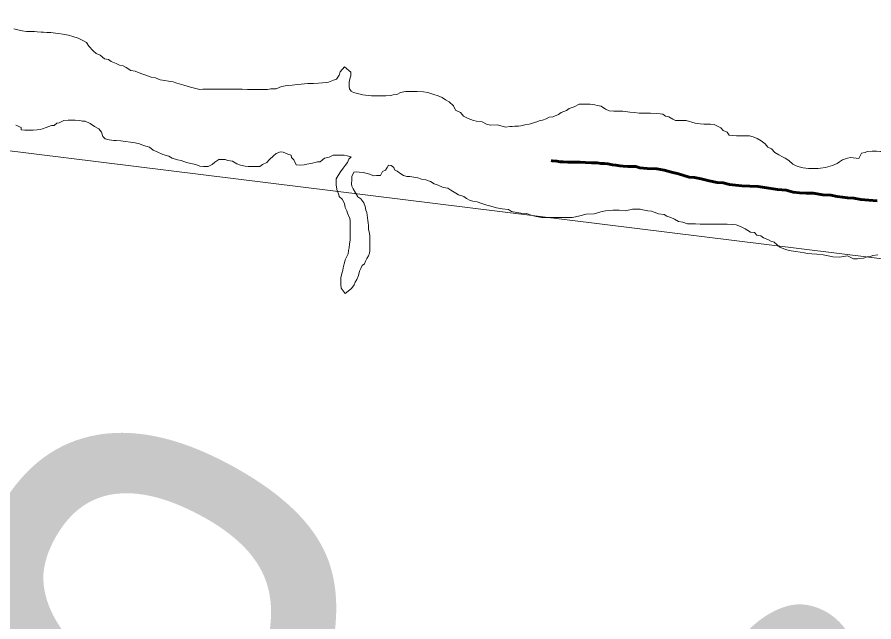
# Model space of a CAD drawing. Extents: x 553962 to 842807, y 8883888 to 9032388.
# Drawn here: x 806507 to 807254, y 9013123 to 9013650 of the extents above; entities that cross this region are included whole.
import ezdxf

# ---------------------------------------------------------------- set-up
doc = ezdxf.new("R2010")
doc.units = 0
doc.header["$LTSCALE"] = 200
doc.linetypes.add('LONG_DASH_SHORT_DASH', pattern=[9.9, 6, -1.2, 1.5, -1.2])
for name, color, linetype, lineweight in [('23', 7, 'Continuous', 13), ('25', 7, 'Continuous', 13), ('57', 7, 'Continuous', 13), ('7', 7, 'LONG_DASH_SHORT_DASH', 60), ('8', 7, 'Continuous', 13)]:
    doc.layers.add(name, color=color, linetype=linetype, lineweight=lineweight)
doc.layers.add('49', color=7, linetype='Continuous')

msp = doc.modelspace()

# ---------------------------------------------------------------- linework, layer by layer
at = {"layer": '23'}
for points in [[(806563.7, 9013630.3), (806560.2, 9013632.1), (806555.7, 9013633.6), (806551.7, 9013634.9), (806547, 9013635.7), (806543, 9013636.2), (806540.5, 9013636.4), (806536.5, 9013637), (806533, 9013637.2), (806530, 9013637.5), (806528, 9013637.5), (806524.5, 9013637.8), (806522, 9013638.1), (806518.5, 9013638.1), (806515.2, 9013638.1), (806511.5, 9013638.6), (806507.5, 9013639.4), (806504, 9013640.2)], [(806919.8, 9013556.3), (806916.5, 9013557.3), (806912.5, 9013559.1), (806907.5, 9013559.7), (806905, 9013560.4), (806900.5, 9013562.2), (806896.3, 9013564.2), (806893.6, 9013567.3), (806889.3, 9013569.5), (806887.6, 9013573.3), (806883.9, 9013576.6), (806880.7, 9013578.4), (806877.7, 9013580.4), (806874.2, 9013581.9), (806870.4, 9013583.2), (806865.2, 9013584.7), (806861.5, 9013585.5), (806856, 9013585.8), (806851.2, 9013585.8), (806845.7, 9013585.6), (806841.4, 9013584.9), (806838.2, 9013583.2), (806834.9, 9013582.7), (806832.7, 9013582.2), (806828.7, 9013582), (806826.4, 9013582), (806822.9, 9013582), (806820.7, 9013582), (806816.2, 9013582), (806813.2, 9013582.1), (806808.4, 9013582.8), (806806.2, 9013583.4), (806803.9, 9013583.9), (806800.4, 9013584.7), (806798.2, 9013585.9), (806796.9, 9013587.9), (806796.5, 9013589.9), (806796.5, 9013591.9), (806796.5, 9013593.9), (806797.3, 9013596.7), (806798, 9013599.2), (806798.1, 9013602.4), (806792.6, 9013607.2), (806788.8, 9013602.8), (806787.8, 9013600), (806785.5, 9013596.5), (806782.8, 9013595.5), (806778.7, 9013593.8), (806776.7, 9013593.6), (806773.2, 9013593.1), (806769.7, 9013592.9), (806765.5, 9013592.6), (806760.5, 9013592.7), (806754.7, 9013592.2), (806751.5, 9013591.7), (806747, 9013591.3), (806742.4, 9013590.8), (806737.7, 9013590.1), (806732.9, 9013588.1), (806728.4, 9013588.1), (806725.4, 9013587.4), (806719.7, 9013587.4), (806716.9, 9013587.5), (806711.4, 9013587.5), (806707.9, 9013587.5), (806703.2, 9013587.6), (806701.2, 9013587.6), (806697.4, 9013587.6), (806694.9, 9013587.6), (806689.1, 9013587.6), (806681.9, 9013587.7), (806675.1, 9013587.7), (806671.1, 9013587.8), (806669.1, 9013587.8), (806666.4, 9013587.5), (806658.2, 9013589.6), (806652.4, 9013591.1), (806646.4, 9013592.9), (806643.2, 9013594.2), (806638.9, 9013594.7), (806635.9, 9013595.2), (806631.7, 9013595.8), (806627.7, 9013597.6), (806624, 9013598.3), (806619.2, 9013599.9), (806615, 9013601.4), (806610, 9013603.4), (806606.2, 9013604), (806602.2, 9013606.5), (806599.5, 9013608), (806596.3, 9013608.5), (806593.5, 9013610.1), (806589, 9013611.8), (806586.6, 9013613.6), (806583.1, 9013614.1), (806579.3, 9013617.2), (806575.8, 9013618.9), (806573.3, 9013621), (806569.4, 9013625.2), (806567.4, 9013628.5), (806563.7, 9013630.3)], [(807246.5, 9013532.6), (807243.5, 9013531.9), (807241.2, 9013527.2), (807233.7, 9013528.2), (807231.2, 9013527.7), (807226.9, 9013526), (807224.2, 9013524.5), (807222.1, 9013522.8), (807218.1, 9013521.1), (807214.1, 9013520.1), (807211.9, 9013519.3), (807207.8, 9013518.9), (807205.6, 9013518.6), (807202.3, 9013518.7), (807200.3, 9013518.7), (807197.1, 9013518.7), (807192.6, 9013519.2), (807189.1, 9013520), (807186.4, 9013520.8), (807183.4, 9013522.3), (807179.9, 9013525.6), (807176.7, 9013527.6), (807174.4, 9013528.6), (807171.2, 9013530.6), (807167.9, 9013532.4), (807165, 9013535.7), (807161.7, 9013537.2), (807159.5, 9013540.2), (807155.8, 9013542.7), (807152.5, 9013544.8), (807148.8, 9013546.1), (807145.8, 9013547.1), (807142, 9013547.1), (807140, 9013547.1), (807138, 9013547.1), (807134.5, 9013547.1), (807131.3, 9013547.2), (807128, 9013547.7), (807126.3, 9013550.2), (807122.8, 9013551.7), (807120.8, 9013554), (807117.3, 9013555.8), (807114.8, 9013556.8), (807111.6, 9013557.1), (807109.6, 9013557.1), (807105.8, 9013557.1), (807102.8, 9013557.4), (807100.6, 9013557.9), (807098.3, 9013558.2), (807090.6, 9013560.5), (807084.1, 9013560.5), (807081.1, 9013560.5), (807078.9, 9013561.5), (807075.4, 9013563.6), (807072.4, 9013564.3), (807070.2, 9013565.8), (807067.9, 9013566.1), (807064.4, 9013566.4), (807059.4, 9013566.7), (807055.9, 9013566.7), (807053.4, 9013566.7), (807049.4, 9013566.7), (807045.2, 9013567.5), (807041.4, 9013567.8), (807039.2, 9013568.1), (807035.2, 9013568.6), (807033.2, 9013568.6), (807029.4, 9013568.6), (807027.4, 9013568.6), (807023.4, 9013568.7), (807020.2, 9013570.4), (807016.4, 9013573), (807012.9, 9013573.5), (807010.7, 9013574.2), (807006.7, 9013574.5), (807002.7, 9013574.6), (807000.2, 9013574.6), (806997.2, 9013574.6), (806992.9, 9013572.4), (806988.4, 9013570.9), (806986.1, 9013569.2), (806981.6, 9013567.4), (806979.1, 9013565.7), (806974.3, 9013563.7), (806971.1, 9013563.2), (806968.3, 9013561.8), (806965.1, 9013560.8), (806962.3, 9013560.1), (806960.3, 9013559.1), (806958, 9013558.6), (806955.8, 9013557.8), (806953.5, 9013557.1), (806949.8, 9013556.6), (806946.3, 9013555.7), (806944.3, 9013555.4), (806941, 9013555.4), (806938.8, 9013555.2), (806936.8, 9013555.2), (806933, 9013554.7), (806926, 9013556.5), (806919.8, 9013556.3)], [(807256.5, 9013533.8), (807252.7, 9013533.8), (807248.5, 9013533.4), (807246.5, 9013532.6)]]:
    msp.add_lwpolyline(points, dxfattribs=at)
at = {"layer": '25'}
for points in [[(806504, 9013640.2), (806507.5, 9013639.4), (806511.5, 9013638.6), (806515.2, 9013638.1), (806518.5, 9013638.1), (806522, 9013638.1), (806524.5, 9013637.8), (806528, 9013637.5), (806530, 9013637.5), (806533, 9013637.2), (806536.5, 9013637), (806540.5, 9013636.4), (806543, 9013636.2), (806547, 9013635.7), (806551.7, 9013634.9), (806555.7, 9013633.6), (806560.2, 9013632.1), (806563.7, 9013630.3)], [(806563.7, 9013630.3), (806567.4, 9013628.5), (806569.4, 9013625.2), (806573.3, 9013621), (806575.8, 9013618.9), (806579.3, 9013617.2), (806583.1, 9013614.1), (806586.6, 9013613.6), (806589, 9013611.8), (806593.5, 9013610.1), (806596.3, 9013608.5), (806599.5, 9013608), (806602.2, 9013606.5), (806606.2, 9013604), (806610, 9013603.4), (806615, 9013601.4), (806619.2, 9013599.9), (806624, 9013598.3), (806627.7, 9013597.6), (806631.7, 9013595.8), (806635.9, 9013595.2), (806638.9, 9013594.7), (806643.2, 9013594.2), (806646.4, 9013592.9), (806652.4, 9013591.1), (806658.2, 9013589.6), (806666.4, 9013587.5), (806669.1, 9013587.8), (806671.1, 9013587.8), (806675.1, 9013587.7), (806681.9, 9013587.7), (806689.1, 9013587.6), (806694.9, 9013587.6), (806697.4, 9013587.6), (806701.2, 9013587.6), (806703.2, 9013587.6), (806707.9, 9013587.5), (806711.4, 9013587.5), (806716.9, 9013587.5), (806719.7, 9013587.4), (806725.4, 9013587.4), (806728.4, 9013588.1), (806732.9, 9013588.1), (806737.7, 9013590.1), (806742.4, 9013590.8), (806747, 9013591.3), (806751.5, 9013591.7), (806754.7, 9013592.2), (806760.5, 9013592.7), (806765.5, 9013592.6), (806769.7, 9013592.9), (806773.2, 9013593.1), (806776.7, 9013593.6), (806778.7, 9013593.8), (806782.8, 9013595.5), (806785.5, 9013596.5), (806787.8, 9013600), (806788.8, 9013602.8), (806792.6, 9013607.2), (806798.1, 9013602.4), (806798, 9013599.2), (806797.3, 9013596.7), (806796.5, 9013593.9), (806796.5, 9013591.9), (806796.5, 9013589.9), (806796.9, 9013587.9), (806798.2, 9013585.9), (806800.4, 9013584.7), (806803.9, 9013583.9), (806806.2, 9013583.4), (806808.4, 9013582.8), (806813.2, 9013582.1), (806816.2, 9013582), (806820.7, 9013582), (806822.9, 9013582), (806826.4, 9013582), (806828.7, 9013582), (806832.7, 9013582.2), (806834.9, 9013582.7), (806838.2, 9013583.2), (806841.4, 9013584.9), (806845.7, 9013585.6), (806851.2, 9013585.8), (806856, 9013585.8), (806861.5, 9013585.5), (806865.2, 9013584.7), (806870.4, 9013583.2), (806874.2, 9013581.9), (806877.7, 9013580.4), (806880.7, 9013578.4), (806883.9, 9013576.6), (806887.6, 9013573.3), (806889.3, 9013569.5), (806893.6, 9013567.3), (806896.3, 9013564.2), (806900.5, 9013562.2), (806905, 9013560.4), (806907.5, 9013559.7), (806912.5, 9013559.1), (806916.5, 9013557.3), (806919.8, 9013556.3)], [(806919.8, 9013556.3), (806926, 9013556.5), (806933, 9013554.7), (806936.8, 9013555.2), (806938.8, 9013555.2), (806941, 9013555.4), (806944.3, 9013555.4), (806946.3, 9013555.7), (806949.8, 9013556.6), (806953.5, 9013557.1), (806955.8, 9013557.8), (806958, 9013558.6), (806960.3, 9013559.1), (806962.3, 9013560.1), (806965.1, 9013560.8), (806968.3, 9013561.8), (806971.1, 9013563.2), (806974.3, 9013563.7), (806979.1, 9013565.7), (806981.6, 9013567.4), (806986.1, 9013569.2), (806988.4, 9013570.9), (806992.9, 9013572.4), (806997.2, 9013574.6), (807000.2, 9013574.6), (807002.7, 9013574.6), (807006.7, 9013574.5), (807010.7, 9013574.2), (807012.9, 9013573.5), (807016.4, 9013573), (807020.2, 9013570.4), (807023.4, 9013568.7), (807027.4, 9013568.6), (807029.4, 9013568.6), (807033.2, 9013568.6), (807035.2, 9013568.6), (807039.2, 9013568.1), (807041.4, 9013567.8), (807045.2, 9013567.5), (807049.4, 9013566.7), (807053.4, 9013566.7), (807055.9, 9013566.7), (807059.4, 9013566.7), (807064.4, 9013566.4), (807067.9, 9013566.1), (807070.2, 9013565.8), (807072.4, 9013564.3), (807075.4, 9013563.6), (807078.9, 9013561.5), (807081.1, 9013560.5), (807084.1, 9013560.5), (807090.6, 9013560.5), (807098.3, 9013558.2), (807100.6, 9013557.9), (807102.8, 9013557.4), (807105.8, 9013557.1), (807109.6, 9013557.1), (807111.6, 9013557.1), (807114.8, 9013556.8), (807117.3, 9013555.8), (807120.8, 9013554), (807122.8, 9013551.7), (807126.3, 9013550.2), (807128, 9013547.7), (807131.3, 9013547.2), (807134.5, 9013547.1), (807138, 9013547.1), (807140, 9013547.1), (807142, 9013547.1), (807145.8, 9013547.1), (807148.8, 9013546.1), (807152.5, 9013544.8), (807155.8, 9013542.7), (807159.5, 9013540.2), (807161.7, 9013537.2), (807165, 9013535.7), (807167.9, 9013532.4), (807171.2, 9013530.6), (807174.4, 9013528.6), (807176.7, 9013527.6), (807179.9, 9013525.6), (807183.4, 9013522.3), (807186.4, 9013520.8), (807189.1, 9013520), (807192.6, 9013519.2), (807197.1, 9013518.7), (807200.3, 9013518.7), (807202.3, 9013518.7), (807205.6, 9013518.6), (807207.8, 9013518.9), (807211.9, 9013519.3), (807214.1, 9013520.1), (807218.1, 9013521.1), (807222.1, 9013522.8), (807224.2, 9013524.5), (807226.9, 9013526), (807231.2, 9013527.7), (807233.7, 9013528.2), (807241.2, 9013527.2), (807243.5, 9013531.9), (807246.5, 9013532.6)], [(806718.7, 9013520.3), (806715.2, 9013520.4), (806712.9, 9013520.4), (806708.6, 9013520.4), (806705.9, 9013520.7), (806701.9, 9013521.5), (806698.7, 9013522.7), (806694.7, 9013525), (806690.7, 9013525.5), (806688.4, 9013526.3), (806684.9, 9013526.3), (806682.9, 9013526.3), (806679.4, 9013524.1), (806677.1, 9013522.1), (806673.6, 9013520.4), (806671.6, 9013520.4), (806669.6, 9013520.4), (806666.4, 9013520.5), (806662.9, 9013522), (806658.6, 9013523), (806654.6, 9013523.8), (806650.2, 9013525.6), (806646.9, 9013526.1), (806642.2, 9013527.6), (806639.2, 9013529.4), (806634.2, 9013530.9), (806629.2, 9013533), (806625.5, 9013534.5), (806622.5, 9013537.3), (806617.2, 9013538.6), (806613.8, 9013540.1), (806609.8, 9013540.8), (806606, 9013541.6), (806601.5, 9013542.2), (806597.5, 9013542.7), (806593.5, 9013543), (806591.3, 9013543), (806587.3, 9013543.5), (806583.8, 9013544.5), (806581.8, 9013546.5), (806580.6, 9013550.1), (806578.3, 9013553.1), (806574.6, 9013555.1), (806570.6, 9013557.9), (806566.4, 9013559.7), (806564.1, 9013559.9), (806561.6, 9013560.5), (806557.6, 9013560.7), (806553.4, 9013560.8), (806551.4, 9013560.8), (806547.6, 9013560.3), (806543.6, 9013558.3), (806541.6, 9013558.1), (806539.3, 9013556.1), (806537.1, 9013556.1), (806532.3, 9013554.4), (806529.1, 9013553.2), (806527.1, 9013552.7), (806524.6, 9013552.2), (806521.1, 9013552), (806517.6, 9013552), (806513.8, 9013552), (806510.6, 9013552.3), (806510.6, 9013554.3), (806505.8, 9013556.3)], [(807246.5, 9013532.6), (807248.5, 9013533.4), (807252.7, 9013533.8), (807256.5, 9013533.8)], [(806806.7, 9013492), (806809.5, 9013488.7), (806810.4, 9013485.5), (806811.2, 9013482.2), (806811.9, 9013480.2), (806812.6, 9013475.7), (806812.8, 9013473.2), (806813.1, 9013471.2), (806813.3, 9013468.9), (806813.5, 9013465.7), (806814.2, 9013461.9), (806814.5, 9013459.9), (806814.5, 9013457.9), (806814.7, 9013455.9), (806814.7, 9013453.6), (806814.7, 9013450.4), (806814.6, 9013446.9), (806814.4, 9013444.9), (806813.3, 9013442.6), (806812.1, 9013440.1), (806810.8, 9013437.9), (806810, 9013435.6), (806807.8, 9013433.9), (806806.8, 9013431.4), (806805.7, 9013429.2), (806804.7, 9013425.2), (806803.2, 9013421.7), (806801.9, 9013419.4), (806800.9, 9013417.2), (806798.6, 9013413.9), (806793.1, 9013409.5), (806789.6, 9013414.2), (806789.4, 9013417.5), (806789.4, 9013419.7), (806789.4, 9013423.2), (806790.2, 9013427.2), (806791, 9013430), (806791.5, 9013433.5), (806792.5, 9013436.5), (806793.1, 9013439), (806794.3, 9013441.2), (806795.6, 9013444.2), (806796.1, 9013447.2), (806796.6, 9013449.5), (806796.9, 9013453), (806797.4, 9013456), (806797.5, 9013459), (806797.5, 9013461.2), (806797.5, 9013464.5), (806797.5, 9013468), (806797.6, 9013470), (806797.6, 9013473), (806797.1, 9013475), (806795.1, 9013479.5), (806794.6, 9013481.8), (806793.2, 9013484.6), (806792.9, 9013486.6), (806792.2, 9013488.6), (806790.5, 9013491.8), (806788, 9013494.1), (806787.2, 9013496.9), (806786, 9013498.9), (806785.8, 9013500.9), (806785.3, 9013504.1), (806785.3, 9013507.1), (806785.3, 9013509.7), (806787.1, 9013512.4), (806788.9, 9013515.6), (806791.4, 9013518.9), (806793.2, 9013521.1), (806795, 9013523.8), (806796.2, 9013526.6), (806798.2, 9013528.6), (806794.8, 9013529.6), (806792.2, 9013530.1), (806789, 9013530.2), (806786.5, 9013530.2), (806782.5, 9013530.2), (806779.2, 9013528.5), (806775.2, 9013527.7), (806773.2, 9013526), (806771.2, 9013524.3), (806769, 9013524.3), (806766.7, 9013523.8), (806764.7, 9013523.1), (806759.7, 9013522.3), (806757.2, 9013521.8), (806753.9, 9013521.6), (806750.4, 9013521.9), (806748.2, 9013526.2), (806746.2, 9013528.2), (806746, 9013530.2), (806743, 9013531.2), (806739, 9013532.7), (806736.8, 9013533), (806733, 9013531.5), (806731, 9013530), (806726.9, 9013526.1), (806724.9, 9013523.8), (806720.9, 9013522.1), (806718.7, 9013520.3)], [(807134.2, 9013469.5), (807130.7, 9013469.8), (807126.4, 9013470.1), (807123.9, 9013470.1), (807119.9, 9013470.1), (807117.4, 9013470.2), (807111.4, 9013470.2), (807106.2, 9013470.2), (807102.7, 9013470.2), (807098.7, 9013470.3), (807095.9, 9013470.3), (807091.7, 9013470.3), (807087.7, 9013471.8), (807083.7, 9013472.4), (807080.2, 9013474.4), (807077, 9013475.9), (807073.5, 9013477), (807071.2, 9013478.5), (807066.5, 9013479), (807062.5, 9013480.5), (807060.2, 9013481.3), (807057, 9013481.8), (807052.8, 9013482.6), (807050.3, 9013483.1), (807046, 9013483.1), (807043.8, 9013483.2), (807037.7, 9013481.7), (807032, 9013482.2), (807026.5, 9013482.3), (807023.7, 9013482), (807020.2, 9013481.6), (807016.2, 9013480.8), (807010.2, 9013479.1), (807003.2, 9013478.7), (806997.9, 9013477.2), (806993.9, 9013476.5), (806991.2, 9013476), (806985.9, 9013475.8), (806981.9, 9013475.8), (806976.9, 9013475.8), (806972.4, 9013475.9), (806969.7, 9013475.9), (806964.7, 9013475.9), (806959.7, 9013476.7), (806956.2, 9013477.5), (806951.2, 9013479.3), (806946.2, 9013479.5), (806942.9, 9013480.3), (806938.2, 9013481.1), (806935.5, 9013482.9), (806930, 9013483.4), (806925.2, 9013484.2), (806920, 9013485.7), (806916.7, 9013486.5), (806912.2, 9013488), (806908.2, 9013489.6), (806904.5, 9013490.1), (806902.2, 9013490.8), (806899, 9013492.4), (806896.5, 9013494.1), (806892, 9013495.7), (806889.6, 9013497.2), (806885.3, 9013499.7), (806882.6, 9013501.5), (806878.6, 9013502), (806874.3, 9013504.1), (806870.6, 9013505.3), (806867.4, 9013507.3), (806863.4, 9013508.6), (806859.6, 9013509.4), (806856.4, 9013510.4), (806852.9, 9013511), (806849.4, 9013511.5), (806846.9, 9013511.7), (806844.1, 9013512.5), (806841.7, 9013514), (806838.4, 9013516.3), (806836.2, 9013517.3), (806835.4, 9013519.3), (806833.2, 9013521.3), (806831, 9013521.6), (806829.7, 9013519.4), (806828.2, 9013517.1), (806825.7, 9013515.9), (806823.9, 9013512.4), (806820.4, 9013512.4), (806817.9, 9013512.2), (806814.6, 9013513.7), (806812.4, 9013514.2), (806808.9, 9013515), (806805.4, 9013515.5), (806803.2, 9013515.8), (806800.6, 9013515.3), (806798.9, 9013511.6), (806798.8, 9013508.8), (806798.6, 9013505.1), (806798.8, 9013503.1), (806800, 9013500.8), (806802, 9013497.5), (806804.2, 9013494), (806806.7, 9013492)], [(807218.3, 9013441.7), (807214.3, 9013442.5), (807210, 9013443.2), (807204.5, 9013443.8), (807200, 9013444.3), (807196, 9013444.6), (807193.8, 9013445.1), (807189.8, 9013445.6), (807186, 9013446.2), (807182, 9013446.9), (807178.3, 9013447.7), (807175.8, 9013448.5), (807172.1, 9013450), (807169.8, 9013452), (807167.3, 9013454.5), (807164.3, 9013455.1), (807161.6, 9013456.6), (807157.9, 9013458.1), (807155.6, 9013459.9), (807152.1, 9013460.4), (807150.2, 9013462.9), (807146.7, 9013463.2), (807141.9, 9013466), (807137.9, 9013468), (807134.2, 9013469.5)], [(807257.8, 9013443.2), (807253.3, 9013442.7), (807251.3, 9013442), (807248.3, 9013441.5), (807245.3, 9013440.5), (807242, 9013440), (807239.8, 9013439.8), (807236.3, 9013439.8), (807231.3, 9013442.4), (807224.3, 9013441.2), (807218.3, 9013441.7)]]:
    msp.add_lwpolyline(points, dxfattribs=at)
at = {"layer": '57'}
for points in [[(806504, 9013640.2), (806507.5, 9013639.4), (806511.5, 9013638.6), (806515.2, 9013638.1), (806518.5, 9013638.1), (806522, 9013638.1), (806524.5, 9013637.8), (806528, 9013637.5), (806530, 9013637.5), (806533, 9013637.2), (806536.5, 9013637), (806540.5, 9013636.4), (806543, 9013636.2), (806547, 9013635.7), (806551.7, 9013634.9), (806555.7, 9013633.6), (806560.2, 9013632.1), (806563.7, 9013630.3)], [(806563.7, 9013630.3), (806567.4, 9013628.5), (806569.4, 9013625.2), (806573.3, 9013621), (806575.8, 9013618.9), (806579.3, 9013617.2), (806583.1, 9013614.1), (806586.6, 9013613.6), (806589, 9013611.8), (806593.5, 9013610.1), (806596.3, 9013608.5), (806599.5, 9013608), (806602.2, 9013606.5), (806606.2, 9013604), (806610, 9013603.4), (806615, 9013601.4), (806619.2, 9013599.9), (806624, 9013598.3), (806627.7, 9013597.6), (806631.7, 9013595.8), (806635.9, 9013595.2), (806638.9, 9013594.7), (806643.2, 9013594.2), (806646.4, 9013592.9), (806652.4, 9013591.1), (806658.2, 9013589.6), (806666.4, 9013587.5), (806669.1, 9013587.8), (806671.1, 9013587.8), (806675.1, 9013587.7), (806681.9, 9013587.7), (806689.1, 9013587.6), (806694.9, 9013587.6), (806697.4, 9013587.6), (806701.2, 9013587.6), (806703.2, 9013587.6), (806707.9, 9013587.5), (806711.4, 9013587.5), (806716.9, 9013587.5), (806719.7, 9013587.4), (806725.4, 9013587.4), (806728.4, 9013588.1), (806732.9, 9013588.1), (806737.7, 9013590.1), (806742.4, 9013590.8), (806747, 9013591.3), (806751.5, 9013591.7), (806754.7, 9013592.2), (806760.5, 9013592.7), (806765.5, 9013592.6), (806769.7, 9013592.9), (806773.2, 9013593.1), (806776.7, 9013593.6), (806778.7, 9013593.8), (806782.8, 9013595.5), (806785.5, 9013596.5), (806787.8, 9013600), (806788.8, 9013602.8), (806792.6, 9013607.2), (806798.1, 9013602.4), (806798, 9013599.2), (806797.3, 9013596.7), (806796.5, 9013593.9), (806796.5, 9013591.9), (806796.5, 9013589.9), (806796.9, 9013587.9), (806798.2, 9013585.9), (806800.4, 9013584.7), (806803.9, 9013583.9), (806806.2, 9013583.4), (806808.4, 9013582.8), (806813.2, 9013582.1), (806816.2, 9013582), (806820.7, 9013582), (806822.9, 9013582), (806826.4, 9013582), (806828.7, 9013582), (806832.7, 9013582.2), (806834.9, 9013582.7), (806838.2, 9013583.2), (806841.4, 9013584.9), (806845.7, 9013585.6), (806851.2, 9013585.8), (806856, 9013585.8), (806861.5, 9013585.5), (806865.2, 9013584.7), (806870.4, 9013583.2), (806874.2, 9013581.9), (806877.7, 9013580.4), (806880.7, 9013578.4), (806883.9, 9013576.6), (806887.6, 9013573.3), (806889.3, 9013569.5), (806893.6, 9013567.3), (806896.3, 9013564.2), (806900.5, 9013562.2), (806905, 9013560.4), (806907.5, 9013559.7), (806912.5, 9013559.1), (806916.5, 9013557.3), (806919.8, 9013556.3)], [(806919.8, 9013556.3), (806926, 9013556.5), (806933, 9013554.7), (806936.8, 9013555.2), (806938.8, 9013555.2), (806941, 9013555.4), (806944.3, 9013555.4), (806946.3, 9013555.7), (806949.8, 9013556.6), (806953.5, 9013557.1), (806955.8, 9013557.8), (806958, 9013558.6), (806960.3, 9013559.1), (806962.3, 9013560.1), (806965.1, 9013560.8), (806968.3, 9013561.8), (806971.1, 9013563.2), (806974.3, 9013563.7), (806979.1, 9013565.7), (806981.6, 9013567.4), (806986.1, 9013569.2), (806988.4, 9013570.9), (806992.9, 9013572.4), (806997.2, 9013574.6), (807000.2, 9013574.6), (807002.7, 9013574.6), (807006.7, 9013574.5), (807010.7, 9013574.2), (807012.9, 9013573.5), (807016.4, 9013573), (807020.2, 9013570.4), (807023.4, 9013568.7), (807027.4, 9013568.6), (807029.4, 9013568.6), (807033.2, 9013568.6), (807035.2, 9013568.6), (807039.2, 9013568.1), (807041.4, 9013567.8), (807045.2, 9013567.5), (807049.4, 9013566.7), (807053.4, 9013566.7), (807055.9, 9013566.7), (807059.4, 9013566.7), (807064.4, 9013566.4), (807067.9, 9013566.1), (807070.2, 9013565.8), (807072.4, 9013564.3), (807075.4, 9013563.6), (807078.9, 9013561.5), (807081.1, 9013560.5), (807084.1, 9013560.5), (807090.6, 9013560.5), (807098.3, 9013558.2), (807100.6, 9013557.9), (807102.8, 9013557.4), (807105.8, 9013557.1), (807109.6, 9013557.1), (807111.6, 9013557.1), (807114.8, 9013556.8), (807117.3, 9013555.8), (807120.8, 9013554), (807122.8, 9013551.7), (807126.3, 9013550.2), (807128, 9013547.7), (807131.3, 9013547.2), (807134.5, 9013547.1), (807138, 9013547.1), (807140, 9013547.1), (807142, 9013547.1), (807145.8, 9013547.1), (807148.8, 9013546.1), (807152.5, 9013544.8), (807155.8, 9013542.7), (807159.5, 9013540.2), (807161.7, 9013537.2), (807165, 9013535.7), (807167.9, 9013532.4), (807171.2, 9013530.6), (807174.4, 9013528.6), (807176.7, 9013527.6), (807179.9, 9013525.6), (807183.4, 9013522.3), (807186.4, 9013520.8), (807189.1, 9013520), (807192.6, 9013519.2), (807197.1, 9013518.7), (807200.3, 9013518.7), (807202.3, 9013518.7), (807205.6, 9013518.6), (807207.8, 9013518.9), (807211.9, 9013519.3), (807214.1, 9013520.1), (807218.1, 9013521.1), (807222.1, 9013522.8), (807224.2, 9013524.5), (807226.9, 9013526), (807231.2, 9013527.7), (807233.7, 9013528.2), (807241.2, 9013527.2), (807243.5, 9013531.9), (807246.5, 9013532.6)], [(807246.5, 9013532.6), (807248.5, 9013533.4), (807252.7, 9013533.8), (807256.5, 9013533.8), (807260, 9013533.5), (807263.2, 9013533.5), (807267.5, 9013531.5), (807271, 9013531.2), (807274.5, 9013531.2), (807278.5, 9013530.9), (807281.7, 9013530.1), (807284.7, 9013529.6), (807287.2, 9013528.9), (807291.2, 9013528.3), (807293.7, 9013526.8), (807297.7, 9013525.3), (807299.9, 9013524.5), (807303.7, 9013524), (807306.4, 9013522.2), (807311.9, 9013519.7)]]:
    msp.add_lwpolyline(points, dxfattribs=at)
at = {"layer": '7'}
msp.add_lwpolyline([(807257, 9013490.5), (807249.8, 9013491), (807242.8, 9013491.5), (807236.8, 9013492.8), (807231.3, 9013493.1), (807226.8, 9013493.6), (807222.1, 9013494.2), (807216.8, 9013495.4), (807209.8, 9013495.7), (807201.3, 9013497), (807195.1, 9013497.1), (807189.3, 9013497.3), (807183.8, 9013497.9), (807177.8, 9013499.6), (807170.3, 9013500.2), (807162.6, 9013501.5), (807153.4, 9013503), (807145.9, 9013503.1), (807139.1, 9013503.6), (807133.6, 9013504.1), (807128.4, 9013504.7), (807122.9, 9013506.2), (807117.4, 9013506.5), (807110.6, 9013507.8), (807103.7, 9013509.5), (807097.9, 9013510.8), (807093.2, 9013511.1), (807088.4, 9013512.4), (807083.7, 9013513.9), (807077.7, 9013515.4), (807071.2, 9013517), (807065, 9013518.3), (807056.5, 9013518.6), (807050, 9013519.1), (807046.5, 9013520.4), (807042.5, 9013520.4), (807039.7, 9013520.4), (807035.5, 9013520.7), (807032.5, 9013520.9), (807029.2, 9013521.5), (807026.2, 9013521.7), (807022.2, 9013522.5), (807019.2, 9013522.8), (807016.2, 9013523), (807012.8, 9013523.5), (807008, 9013523.6), (807002.8, 9013523.8), (806998, 9013524.1), (806992.8, 9013524.1), (806987.2, 9013524.2), (806983.2, 9013524.5), (806980.5, 9013524.5), (806977.8, 9013525), (806973.5, 9013525.2), (806972.8, 9013525.4)], dxfattribs=at)
at = {"layer": '8'}
msp.add_lwpolyline([(813848.1, 9008891), (813008.2, 9010659.1), (812129.3, 9010776.6), (811202, 9011643.1), (810108.4, 9011765.7), (809743.9, 9012394), (807863, 9013365.6), (806375.7, 9013549.4)], dxfattribs=at)

# ---------------------------------------------------------------- texts
at = {"layer": '49', "width": 0.9}
msp.add_text('R I O   S Ã O   F R A N C I S C O', height=500, rotation=332.036, dxfattribs=at).set_placement((804589.4, 9013802.5))

doc.saveas('drawing.dxf')
